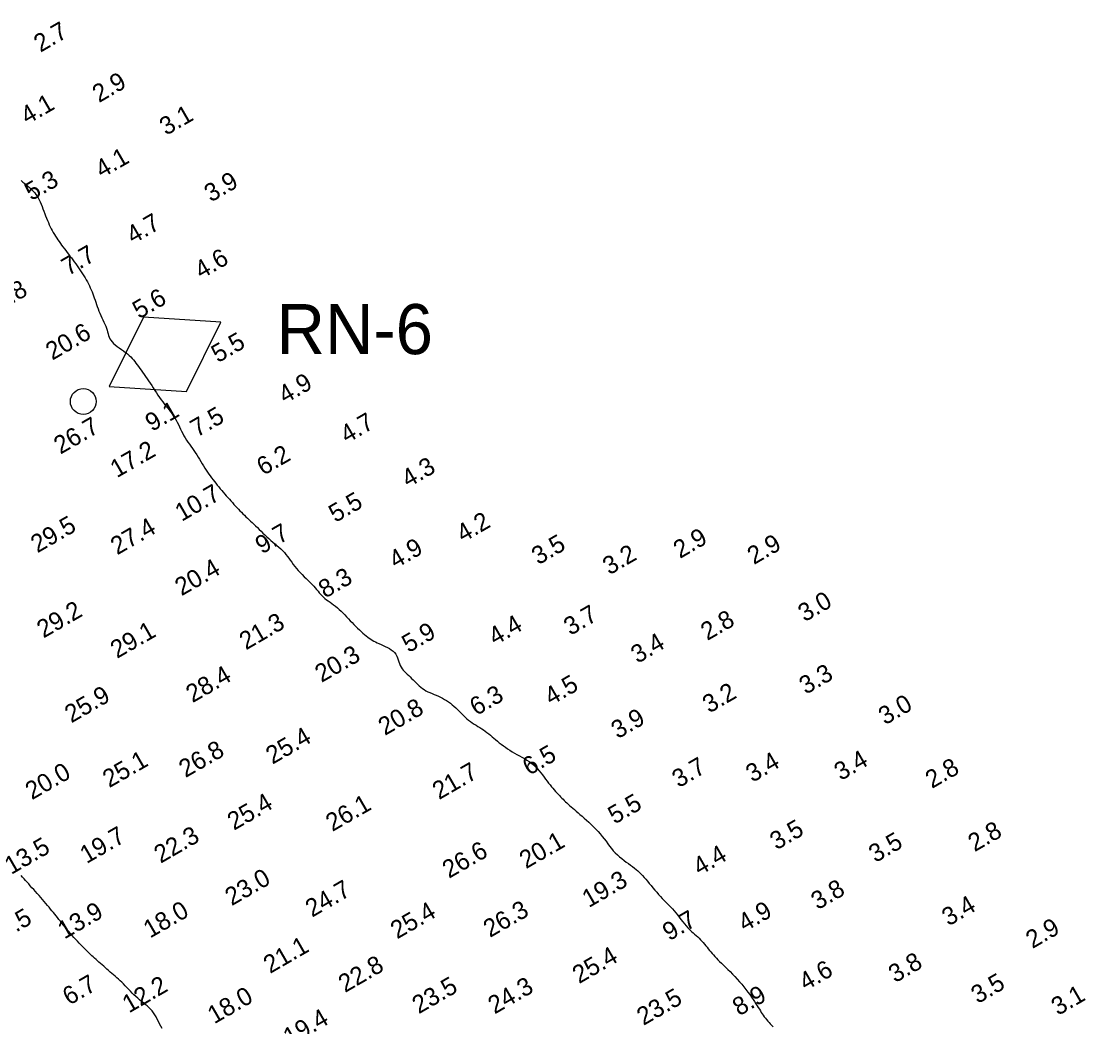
# Model space of a CAD drawing. Extents: x 3024098 to 3056816, y 418252 to 509144.
# Drawn here: x 3029269.6 to 3029567.1, y 419638.7 to 419919.8 of the extents above; entities that cross this region are included whole.
import ezdxf

# ---------------------------------------------------------------- set-up
doc = ezdxf.new("R2010")
doc.units = 0
for name, color, linetype in [('V-CHAN-CONT-EL10', 7, 'Continuous'), ('V-CHAN-NAID', 7, 'Continuous'), ('V-TOPO-SOUN-0911', 7, 'Continuous')]:
    doc.layers.add(name, color=color, linetype=linetype)

msp = doc.modelspace()

# ---------------------------------------------------------------- linework, layer by layer
at = {"layer": 'V-CHAN-CONT-EL10'}
for points in [[(3029269.54, 419875.23), (3029270.04, 419874.82), (3029270.53, 419874.42), (3029271, 419874.03), (3029271.45, 419873.65), (3029271.87, 419873.28), (3029272.27, 419872.91), (3029272.65, 419872.55), (3029273.01, 419872.17), (3029273.35, 419871.77), (3029273.68, 419871.35), (3029273.98, 419870.89), (3029274.28, 419870.39), (3029274.57, 419869.84), (3029274.84, 419869.26), (3029275.11, 419868.63), (3029275.37, 419867.99), (3029275.62, 419867.33), (3029275.88, 419866.66), (3029276.13, 419865.99), (3029276.38, 419865.34), (3029276.63, 419864.7), (3029276.89, 419864.09), (3029277.15, 419863.49), (3029277.41, 419862.91), (3029277.68, 419862.34), (3029277.95, 419861.79), (3029278.24, 419861.24), (3029278.53, 419860.71), (3029278.83, 419860.19), (3029279.15, 419859.68), (3029279.47, 419859.17), (3029279.8, 419858.67), (3029280.15, 419858.17), (3029280.5, 419857.67), (3029280.86, 419857.18), (3029281.23, 419856.68), (3029281.61, 419856.18), (3029282, 419855.67), (3029282.39, 419855.16), (3029282.79, 419854.65), (3029283.19, 419854.13), (3029283.59, 419853.6), (3029284, 419853.07), (3029284.4, 419852.53), (3029284.8, 419851.98), (3029285.2, 419851.43), (3029285.59, 419850.87), (3029285.97, 419850.31), (3029286.35, 419849.75), (3029286.71, 419849.19), (3029287.07, 419848.62), (3029287.4, 419848.06), (3029287.73, 419847.51), (3029288.04, 419846.95), (3029288.33, 419846.4), (3029288.61, 419845.84), (3029288.87, 419845.29), (3029289.12, 419844.73), (3029289.36, 419844.16), (3029289.58, 419843.59), (3029289.79, 419843.01), (3029289.99, 419842.42), (3029290.19, 419841.83), (3029290.39, 419841.23), (3029290.6, 419840.62), (3029290.81, 419840.01), (3029291.04, 419839.39), (3029291.28, 419838.77), (3029291.55, 419838.15), (3029291.83, 419837.52), (3029292.12, 419836.9), (3029292.4, 419836.29), (3029292.68, 419835.68), (3029292.94, 419835.09), (3029293.18, 419834.51), (3029293.38, 419833.96), (3029293.55, 419833.42), (3029293.69, 419832.91), (3029293.83, 419832.42), (3029293.97, 419831.94), (3029294.14, 419831.47), (3029294.34, 419831.02), (3029294.6, 419830.58), (3029294.94, 419830.14), (3029295.36, 419829.71), (3029295.84, 419829.28), (3029296.38, 419828.86), (3029296.96, 419828.44), (3029297.55, 419828.02), (3029298.14, 419827.61), (3029298.71, 419827.2), (3029299.24, 419826.78), (3029299.73, 419826.37), (3029300.16, 419825.96), (3029300.56, 419825.54), (3029300.94, 419825.1), (3029301.29, 419824.67), (3029301.64, 419824.21), (3029301.98, 419823.74), (3029302.33, 419823.24), (3029302.7, 419822.73), (3029303.08, 419822.19), (3029303.48, 419821.64), (3029303.89, 419821.06), (3029304.31, 419820.47), (3029304.73, 419819.85), (3029305.16, 419819.23), (3029305.59, 419818.58), (3029306.03, 419817.92), (3029306.46, 419817.26), (3029306.9, 419816.59), (3029307.34, 419815.92), (3029307.78, 419815.26), (3029308.22, 419814.61), (3029308.67, 419813.98), (3029309.12, 419813.37), (3029309.56, 419812.78), (3029310.01, 419812.21), (3029310.46, 419811.66), (3029310.89, 419811.12), (3029311.32, 419810.58), (3029311.73, 419810.03), (3029312.12, 419809.47), (3029312.49, 419808.9), (3029312.83, 419808.3), (3029313.16, 419807.69), (3029313.48, 419807.06), (3029313.78, 419806.42), (3029314.09, 419805.78), (3029314.4, 419805.15), (3029314.71, 419804.51), (3029315.05, 419803.89), (3029315.41, 419803.28), (3029315.78, 419802.69), (3029316.17, 419802.1), (3029316.57, 419801.52), (3029316.98, 419800.94), (3029317.39, 419800.35), (3029317.8, 419799.77), (3029318.21, 419799.17), (3029318.61, 419798.56), (3029319, 419797.95), (3029319.39, 419797.33), (3029319.77, 419796.71), (3029320.15, 419796.09), (3029320.53, 419795.48), (3029320.9, 419794.88), (3029321.28, 419794.3), (3029321.65, 419793.73), (3029322.03, 419793.18), (3029322.41, 419792.65), (3029322.79, 419792.12), (3029323.17, 419791.61), (3029323.56, 419791.1), (3029323.96, 419790.6), (3029324.36, 419790.1), (3029324.77, 419789.6), (3029325.18, 419789.1), (3029325.6, 419788.6), (3029326.03, 419788.11), (3029326.46, 419787.61), (3029326.88, 419787.12), (3029327.31, 419786.63), (3029327.74, 419786.15), (3029328.16, 419785.66), (3029328.58, 419785.19), (3029329, 419784.72), (3029329.42, 419784.25), (3029329.84, 419783.8), (3029330.25, 419783.35), (3029330.67, 419782.92), (3029331.09, 419782.49), (3029331.51, 419782.08), (3029331.94, 419781.67), (3029332.36, 419781.27), (3029332.79, 419780.86), (3029333.23, 419780.46), (3029333.68, 419780.04), (3029334.14, 419779.6), (3029334.61, 419779.16), (3029335.09, 419778.68), (3029335.58, 419778.2), (3029336.08, 419777.7), (3029336.6, 419777.19), (3029337.12, 419776.67), (3029337.66, 419776.16), (3029338.21, 419775.64), (3029338.77, 419775.14), (3029339.34, 419774.65), (3029339.91, 419774.16), (3029340.49, 419773.68), (3029341.05, 419773.21), (3029341.6, 419772.73), (3029342.14, 419772.24), (3029342.65, 419771.75), (3029343.12, 419771.24), (3029343.56, 419770.72), (3029343.98, 419770.18), (3029344.37, 419769.64), (3029344.77, 419769.08), (3029345.16, 419768.51), (3029345.57, 419767.94), (3029346, 419767.36), (3029346.47, 419766.79), (3029346.98, 419766.21), (3029347.52, 419765.63), (3029348.09, 419765.06), (3029348.66, 419764.49), (3029349.24, 419763.94), (3029349.8, 419763.39), (3029350.34, 419762.86), (3029350.85, 419762.34), (3029351.31, 419761.83), (3029351.74, 419761.34), (3029352.14, 419760.87), (3029352.52, 419760.42), (3029352.89, 419759.98), (3029353.26, 419759.56), (3029353.64, 419759.16), (3029354.04, 419758.77), (3029354.47, 419758.41), (3029354.92, 419758.05), (3029355.39, 419757.7), (3029355.88, 419757.35), (3029356.38, 419756.99), (3029356.89, 419756.61), (3029357.41, 419756.22), (3029357.93, 419755.79), (3029358.45, 419755.34), (3029358.97, 419754.85), (3029359.48, 419754.34), (3029360, 419753.81), (3029360.52, 419753.28), (3029361.03, 419752.73), (3029361.54, 419752.18), (3029362.06, 419751.64), (3029362.57, 419751.11), (3029363.08, 419750.59), (3029363.59, 419750.09), (3029364.09, 419749.61), (3029364.58, 419749.15), (3029365.06, 419748.72), (3029365.53, 419748.31), (3029365.98, 419747.94), (3029366.41, 419747.6), (3029366.83, 419747.29), (3029367.25, 419747.01), (3029367.68, 419746.75), (3029368.11, 419746.5), (3029368.57, 419746.26), (3029369.05, 419746.02), (3029369.57, 419745.78), (3029370.13, 419745.54), (3029370.71, 419745.28), (3029371.3, 419745.01), (3029371.9, 419744.72), (3029372.47, 419744.41), (3029373, 419744.06), (3029373.49, 419743.68), (3029373.91, 419743.26), (3029374.25, 419742.8), (3029374.53, 419742.31), (3029374.76, 419741.79), (3029374.96, 419741.26), (3029375.14, 419740.73), (3029375.32, 419740.2), (3029375.52, 419739.69), (3029375.75, 419739.21), (3029376.02, 419738.76), (3029376.34, 419738.34), (3029376.68, 419737.95), (3029377.06, 419737.57), (3029377.46, 419737.2), (3029377.87, 419736.83), (3029378.28, 419736.46), (3029378.7, 419736.07), (3029379.11, 419735.67), (3029379.52, 419735.26), (3029379.93, 419734.84), (3029380.35, 419734.42), (3029380.78, 419734.01), (3029381.22, 419733.62), (3029381.69, 419733.25), (3029382.18, 419732.91), (3029382.7, 419732.6), (3029383.25, 419732.32), (3029383.81, 419732.07), (3029384.39, 419731.82), (3029384.98, 419731.58), (3029385.58, 419731.34), (3029386.17, 419731.08), (3029386.76, 419730.81), (3029387.34, 419730.51), (3029387.9, 419730.19), (3029388.46, 419729.85), (3029389, 419729.48), (3029389.52, 419729.09), (3029390.03, 419728.69), (3029390.53, 419728.27), (3029391.01, 419727.84), (3029391.47, 419727.4), (3029391.92, 419726.95), (3029392.37, 419726.5), (3029392.81, 419726.05), (3029393.25, 419725.6), (3029393.7, 419725.17), (3029394.16, 419724.76), (3029394.63, 419724.36), (3029395.13, 419723.98), (3029395.64, 419723.63), (3029396.16, 419723.29), (3029396.69, 419722.96), (3029397.23, 419722.64), (3029397.76, 419722.31), (3029398.28, 419721.98), (3029398.79, 419721.64), (3029399.28, 419721.29), (3029399.76, 419720.92), (3029400.24, 419720.55), (3029400.71, 419720.16), (3029401.19, 419719.76), (3029401.67, 419719.35), (3029402.16, 419718.93), (3029402.67, 419718.51), (3029403.2, 419718.08), (3029403.76, 419717.65), (3029404.33, 419717.22), (3029404.92, 419716.79), (3029405.53, 419716.37), (3029406.16, 419715.95), (3029406.81, 419715.54), (3029407.47, 419715.14), (3029408.14, 419714.76), (3029408.83, 419714.38), (3029409.52, 419714), (3029410.2, 419713.62), (3029410.87, 419713.22), (3029411.53, 419712.8), (3029412.16, 419712.36), (3029412.76, 419711.88), (3029413.33, 419711.36), (3029413.86, 419710.81), (3029414.36, 419710.24), (3029414.84, 419709.65), (3029415.3, 419709.05), (3029415.74, 419708.46), (3029416.16, 419707.88), (3029416.58, 419707.31), (3029416.99, 419706.78), (3029417.39, 419706.27), (3029417.79, 419705.78), (3029418.18, 419705.32), (3029418.56, 419704.88), (3029418.93, 419704.46), (3029419.3, 419704.05), (3029419.65, 419703.67), (3029420, 419703.3), (3029420.34, 419702.94), (3029420.68, 419702.59), (3029421.01, 419702.25), (3029421.36, 419701.91), (3029421.71, 419701.58), (3029422.07, 419701.23), (3029422.45, 419700.89), (3029422.85, 419700.53), (3029423.27, 419700.16), (3029423.72, 419699.78), (3029424.19, 419699.38), (3029424.68, 419698.96), (3029425.2, 419698.51), (3029425.75, 419698.04), (3029426.34, 419697.54), (3029426.95, 419697), (3029427.59, 419696.43), (3029428.25, 419695.84), (3029428.91, 419695.22), (3029429.57, 419694.58), (3029430.22, 419693.92), (3029430.84, 419693.25), (3029431.44, 419692.57), (3029432, 419691.88), (3029432.52, 419691.19), (3029433.03, 419690.5), (3029433.53, 419689.82), (3029434.03, 419689.15), (3029434.54, 419688.5), (3029435.06, 419687.87), (3029435.61, 419687.27), (3029436.2, 419686.7), (3029436.81, 419686.17), (3029437.44, 419685.66), (3029438.07, 419685.17), (3029438.71, 419684.71), (3029439.32, 419684.27), (3029439.92, 419683.84), (3029440.48, 419683.43), (3029441, 419683.02), (3029441.48, 419682.62), (3029441.94, 419682.21), (3029442.38, 419681.79), (3029442.81, 419681.36), (3029443.24, 419680.91), (3029443.68, 419680.42), (3029444.13, 419679.9), (3029444.61, 419679.34), (3029445.11, 419678.75), (3029445.62, 419678.13), (3029446.14, 419677.51), (3029446.67, 419676.88), (3029447.2, 419676.26), (3029447.72, 419675.67), (3029448.23, 419675.1), (3029448.73, 419674.56), (3029449.22, 419674.06), (3029449.7, 419673.58), (3029450.17, 419673.1), (3029450.63, 419672.62), (3029451.1, 419672.14), (3029451.57, 419671.63), (3029452.04, 419671.09), (3029452.52, 419670.52), (3029453, 419669.91), (3029453.49, 419669.28), (3029453.98, 419668.65), (3029454.48, 419668.03), (3029454.97, 419667.42), (3029455.46, 419666.83), (3029455.94, 419666.29), (3029456.42, 419665.79), (3029456.89, 419665.33), (3029457.35, 419664.91), (3029457.81, 419664.51), (3029458.25, 419664.13), (3029458.67, 419663.76), (3029459.08, 419663.38), (3029459.48, 419663), (3029459.86, 419662.6), (3029460.23, 419662.18), (3029460.58, 419661.75), (3029460.93, 419661.32), (3029461.27, 419660.88), (3029461.62, 419660.44), (3029461.96, 419660), (3029462.32, 419659.57), (3029462.68, 419659.14), (3029463.06, 419658.72), (3029463.45, 419658.3), (3029463.87, 419657.86), (3029464.31, 419657.41), (3029464.79, 419656.94), (3029465.3, 419656.44), (3029465.84, 419655.9), (3029466.43, 419655.32), (3029467.05, 419654.71), (3029467.69, 419654.07), (3029468.35, 419653.39), (3029469.02, 419652.7), (3029469.69, 419651.99), (3029470.34, 419651.26), (3029470.97, 419650.53), (3029471.57, 419649.8), (3029472.15, 419649.07), (3029472.69, 419648.35), (3029473.2, 419647.65), (3029473.68, 419646.96), (3029474.13, 419646.3), (3029474.54, 419645.68), (3029474.92, 419645.09), (3029475.27, 419644.54), (3029475.59, 419644.03), (3029475.89, 419643.55), (3029476.17, 419643.1), (3029476.44, 419642.67), (3029476.71, 419642.26), (3029476.99, 419641.85), (3029477.28, 419641.45), (3029477.59, 419641.05), (3029477.91, 419640.64), (3029478.25, 419640.24), (3029478.6, 419639.84), (3029478.96, 419639.43), (3029479.34, 419639.04), (3029479.72, 419638.64)], [(3029308.95, 419638.16), (3029308.58, 419638.83), (3029308.24, 419639.5), (3029307.91, 419640.15), (3029307.58, 419640.78), (3029307.24, 419641.4), (3029306.89, 419641.99), (3029306.52, 419642.55), (3029306.12, 419643.08), (3029305.69, 419643.57), (3029305.23, 419644.03), (3029304.74, 419644.47), (3029304.23, 419644.89), (3029303.71, 419645.31), (3029303.18, 419645.73), (3029302.64, 419646.16), (3029302.11, 419646.61), (3029301.59, 419647.08), (3029301.07, 419647.57), (3029300.56, 419648.08), (3029300.06, 419648.6), (3029299.56, 419649.12), (3029299.07, 419649.63), (3029298.59, 419650.13), (3029298.11, 419650.62), (3029297.64, 419651.09), (3029297.18, 419651.53), (3029296.72, 419651.96), (3029296.26, 419652.37), (3029295.81, 419652.78), (3029295.35, 419653.18), (3029294.9, 419653.57), (3029294.44, 419653.96), (3029293.98, 419654.36), (3029293.52, 419654.76), (3029293.07, 419655.15), (3029292.61, 419655.55), (3029292.16, 419655.94), (3029291.72, 419656.33), (3029291.29, 419656.71), (3029290.88, 419657.08), (3029290.47, 419657.44), (3029290.07, 419657.8), (3029289.68, 419658.16), (3029289.29, 419658.53), (3029288.9, 419658.9), (3029288.5, 419659.28), (3029288.09, 419659.68), (3029287.67, 419660.11), (3029287.22, 419660.55), (3029286.76, 419661.02), (3029286.28, 419661.51), (3029285.79, 419662.02), (3029285.3, 419662.55), (3029284.8, 419663.09), (3029284.3, 419663.64), (3029283.8, 419664.2), (3029283.3, 419664.77), (3029282.81, 419665.34), (3029282.33, 419665.91), (3029281.86, 419666.48), (3029281.4, 419667.04), (3029280.95, 419667.6), (3029280.52, 419668.14), (3029280.1, 419668.66), (3029279.7, 419669.17), (3029279.31, 419669.66), (3029278.92, 419670.14), (3029278.54, 419670.61), (3029278.15, 419671.09), (3029277.76, 419671.57), (3029277.35, 419672.06), (3029276.92, 419672.57), (3029276.47, 419673.1), (3029276, 419673.64), (3029275.52, 419674.19), (3029275.03, 419674.76), (3029274.53, 419675.32), (3029274.03, 419675.89), (3029273.53, 419676.45), (3029273.04, 419677), (3029272.56, 419677.54), (3029272.1, 419678.07), (3029271.65, 419678.59), (3029271.2, 419679.09), (3029270.77, 419679.57), (3029270.35, 419680.04), (3029269.94, 419680.49), (3029269.54, 419680.92)]]:
    msp.add_lwpolyline(points, dxfattribs=at)
at = {"layer": 'V-CHAN-NAID'}
msp.add_lwpolyline([(3029294.17, 419817.67), (3029315.76, 419816.28), (3029325.35, 419835.67), (3029303.76, 419837.06)], close=True, dxfattribs=at)
msp.add_circle((3029286.9, 419813.47), 3.6, dxfattribs=at)

# ---------------------------------------------------------------- texts
msp.add_text('RN-6', height=14, dxfattribs=at).set_placement((3029340.96, 419826.71))
at = {"layer": 'V-TOPO-SOUN-0911'}
for s, p in [('2.7', (3029274.93, 419910.97)), ('2.9', (3029291.3, 419896.89)), ('4.1', (3029271.24, 419890.81)), ('3.1', (3029310.05, 419887.72)), ('4.1', (3029292.1, 419875.81)), ('5.3', (3029272.37, 419869.47)), ('3.9', (3029322.57, 419869.07)), ('4.7', (3029300.82, 419857.39)), ('7.7', (3029282.67, 419848.5)), ('4.6', (3029319.88, 419847.59)), ('26.8 ', (3029260.46, 419836.95)), ('5.6', (3029302.52, 419836.43)), ('20.6 ', (3029278.24, 419824.88)), ('5.5', (3029324.53, 419824.16)), ('4.9', (3029343.3, 419812.74)), ('9.1', (3029306.08, 419804.95)), ('26.7 ', (3029280.52, 419798.6)), ('7.5', (3029318.69, 419803.36)), ('4.7', (3029360.59, 419801.65)), ('17.2 ', (3029296.29, 419792)), ('6.2', (3029337.23, 419792.66)), ('4.3', (3029377.72, 419789.28)), ('10.7 ', (3029314.4, 419779.8)), ('5.5', (3029357.37, 419779.51)), ('29.5 ', (3029274.07, 419771)), ('27.4 ', (3029296.39, 419770.44)), ('9.7', (3029336.84, 419770.68)), ('4.2', (3029393.07, 419773.96)), ('2.9', (3029453.7, 419769.43)), ('4.9', (3029374.21, 419766.61)), ('3.5', (3029414.09, 419767.66)), ('2.9', (3029474.37, 419767.73)), ('3.2', (3029433.95, 419764.84)), ('20.4 ', (3029314.37, 419758.99)), ('8.3', (3029354.52, 419758.35)), ('3.0', (3029488.56, 419751.72)), ('29.2 ', (3029275.78, 419747.18)), ('3.7', (3029423.06, 419747.91)), ('21.3 ', (3029332.38, 419743.87)), ('4.4', (3029402.03, 419745.16)), ('2.8', (3029461.35, 419746.5)), ('29.1 ', (3029296.34, 419741.49)), ('5.9', (3029377.82, 419743.09)), ('3.4', (3029441.83, 419740.1)), ('20.3 ', (3029353.51, 419734.78)), ('28.4 ', (3029317.45, 419729.11)), ('3.3', (3029488.87, 419731.44)), ('4.5', (3029417.67, 419728.39)), ('25.9 ', (3029283.56, 419723.46)), ('6.3', (3029396.78, 419725.5)), ('3.2', (3029461.87, 419726.19)), ('20.8 ', (3029371.22, 419719.95)), ('3.0', (3029511.04, 419722.91)), ('3.9', (3029436.31, 419719.01)), ('25.4 ', (3029339.79, 419711.91)), ('26.8 ', (3029315.48, 419708.17)), ('6.5', (3029411.53, 419708.8)), ('25.1 ', (3029294.17, 419705.34)), ('3.7', (3029453.34, 419705.33)), ('3.4', (3029473.95, 419706.84)), ('3.4', (3029498.65, 419707.33)), ('20.0 ', (3029272.55, 419701.97)), ('21.7 ', (3029386.35, 419702.01)), ('2.8', (3029524.14, 419705.13)), ('25.4 ', (3029329.03, 419693.44)), ('26.1 ', (3029356.54, 419693.1)), ('5.5', (3029435.42, 419695.16)), ('3.5', (3029480.69, 419687.94)), ('19.7 ', (3029287.82, 419684.13)), ('22.3 ', (3029308.53, 419684.22)), ('2.8', (3029536.08, 419687.45)), ('13.5 ', (3029266.75, 419681.08)), ('26.6 ', (3029389.13, 419680)), ('20.1 ', (3029410.67, 419682.7)), ('3.5', (3029508.32, 419684.4)), ('4.4', (3029459.18, 419680.82)), ('23.0 ', (3029328.39, 419672.35)), ('19.3 ', (3029428.21, 419671.82)), ('24.7 ', (3029350.85, 419669.13)), ('3.8', (3029492.19, 419671.21)), ('13.9 ', (3029281.62, 419663.03)), ('18.0 ', (3029305.56, 419663.29)), ('25.4 ', (3029374.64, 419663.06)), ('26.3 ', (3029400.59, 419663.46)), ('4.9', (3029471.81, 419665.1)), ('3.4', (3029528.77, 419666.68)), ('5.5', (3029264.91, 419663.1)), ('9.7', (3029450.68, 419662.54)), ('2.9', (3029552.23, 419660.38)), ('21.1 ', (3029339.12, 419653.4)), ('25.4 ', (3029425.49, 419650.56)), ('22.8 ', (3029360.07, 419648.07)), ('3.8', (3029513.84, 419650.8)), ('4.6', (3029488.84, 419648.61)), ('6.7', (3029282.97, 419644.53)), ('12.2 ', (3029299.67, 419642.36)), ('23.5 ', (3029380.69, 419642.13)), ('24.3 ', (3029401.9, 419642.07)), ('3.5', (3029536.93, 419644.96)), ('18.0 ', (3029323.5, 419639.31)), ('23.5 ', (3029443.49, 419638.88)), ('8.9', (3029470.24, 419641.55)), ('3.1', (3029559.36, 419641.66)), ('19.4 ', (3029344.65, 419633.17))]:
    msp.add_text(s, height=5, rotation=30, dxfattribs=at).set_placement(p)

doc.saveas('drawing.dxf')
